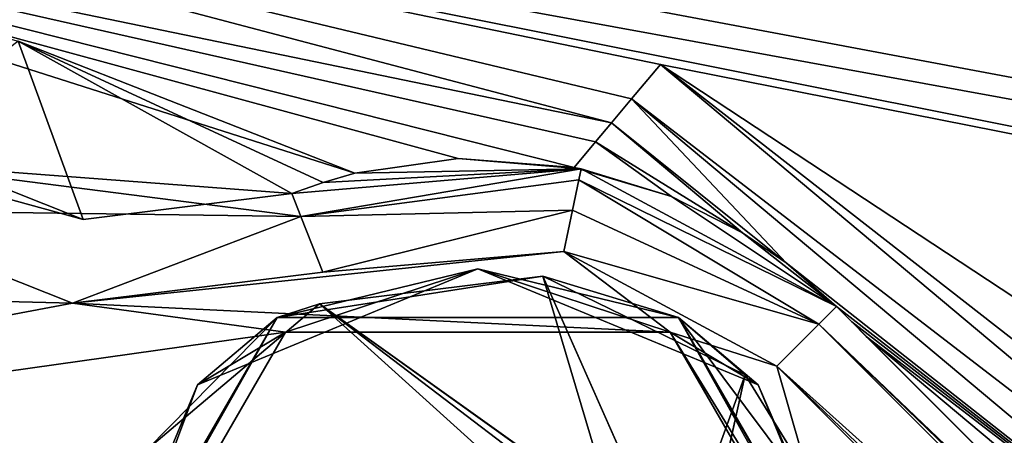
# Model space of a CAD drawing. Header units: metres. Extents: x -205 to 205, y -82 to 82.
# Tile 384 of 426: x 89.58 to 101.23, y 51.72 to 56.64. Entities that reach past the tile are written whole.
import ezdxf

# ---------------------------------------------------------------- set-up
doc = ezdxf.new("R2010")
doc.units = ezdxf.units.M
doc.layers.add('solid_PRT0003', color=7, linetype='CONTINUOUS')

msp = doc.modelspace()

# ---------------------------------------------------------------- linework, layer by layer
at = {"layer": 'solid_PRT0003'}
for points in [[(0, -75), (0, 75), (200, 75)], [(200, -75), (0, -75), (200, 75)], [(164.837662, 56.110996, 1.5), (179.536652, 59.144897, 1.5), (0, 75, 1.5)], [(155.12355, 47.959885, 1.5), (164.837662, 56.110996, 1.5), (0, 75, 1.5)], [(152.359421, 46.364033, 1.5), (155.12355, 47.959885, 1.5), (0, 75, 1.5)], [(82.463356, 59.144901, 1.5), (152.359421, 46.364033, 1.5), (0, 75, 1.5)], [(82.463356, 59.144901, 1.5), (149.216187, 45.809784, 1.5), (152.359421, 46.364033, 1.5)], [(82.463356, 59.144901, 1.5), (97.162331, 56.110996, 1.5), (149.216187, 45.809784, 1.5)], [(96.818748, 55.70153, 1.654846), (97.162331, 56.110996, 1.5), (82.463356, 59.144901, 1.5)], [(96.581566, 55.418869, 2.071429), (96.818748, 55.70153, 1.654846), (82.463356, 59.144901, 1.5)], [(82.724831, 58.280056, 2.071429), (96.581566, 55.418869, 2.071429), (82.463356, 59.144901, 1.5)], [(96.391777, 55.19268, 2.54747), (96.581566, 55.418869, 2.071429), (82.724831, 58.280056, 2.071429)], [(94.76635, 54.995449, 3.363718), (96.138611, 54.890972, 2.945816), (82.724831, 58.280056, 2.071429)], [(96.391777, 55.19268, 2.54747), (82.724831, 58.280056, 2.071429), (96.138611, 54.890972, 2.945816)], [(93.546638, 54.82132, 3.5), (94.76635, 54.995449, 3.363718), (82.724831, 58.280056, 2.071429)], [(89.562622, 56.385166, 3.5), (93.546638, 54.82132, 3.5), (82.724831, 58.280056, 2.071429)], [(90.332039, 54.273975, 3.5), (89.562622, 56.385166, 3.5), (88.021255, 55.192783, 3.5)], [(93.169243, 54.713871, 3.5), (93.546638, 54.82132, 3.5), (89.562622, 56.385166, 3.5)], [(93.169243, 54.713871, 3.5), (89.562622, 56.385166, 3.5), (92.799644, 54.581974, 3.5)], [(90.332039, 54.273975, 3.5), (92.799644, 54.581974, 3.5), (89.562622, 56.385166, 3.5)], [(96.818748, 55.70153, 1.654846), (106.87645, 47.959885, 1.5), (97.162331, 56.110996, 1.5)], [(97.162331, 56.110996, 1.5), (112.783806, 45.809784, 1.5), (149.216187, 45.809784, 1.5)], [(97.162331, 56.110996, 1.5), (109.640572, 46.364033, 1.5), (112.783806, 45.809784, 1.5)], [(97.162331, 56.110996, 1.5), (106.87645, 47.959885, 1.5), (109.640572, 46.364033, 1.5)], [(98.649109, 53.762775, 1.962343), (96.818748, 55.70153, 1.654846), (96.581566, 55.418869, 2.071429)], [(106.532867, 47.550419, 1.654846), (106.87645, 47.959885, 1.5), (96.818748, 55.70153, 1.654846)], [(106.532867, 47.550419, 1.654846), (96.818748, 55.70153, 1.654846), (98.649109, 53.762775, 1.962343)], [(98.133018, 54.11705, 2.071429), (96.581566, 55.418869, 2.071429), (96.391777, 55.19268, 2.54747)], [(98.133018, 54.11705, 2.071429), (98.649109, 53.762775, 1.962343), (96.581566, 55.418869, 2.071429)], [(87.848755, 54.956078, 13.207107), (90.332039, 54.273975, 12.5), (88.021255, 55.192783, 12.5)], [(88.021255, 55.192783, 3.5), (88.021255, 55.192783, 12.5), (90.332039, 54.273975, 12.5)], [(90.332039, 54.273975, 3.5), (88.021255, 55.192783, 3.5), (90.332039, 54.273975, 12.5)], [(97.289833, 54.545872, 2.437656), (96.391777, 55.19268, 2.54747), (96.138611, 54.890972, 2.945816)], [(97.289833, 54.545872, 2.437656), (98.133018, 54.11705, 2.071429), (96.391777, 55.19268, 2.54747)], [(96.221146, 54.87442, 12.5), (94.76635, 54.995449, 3.363718), (93.546638, 54.82132, 3.5)], [(96.221146, 54.87442, 12.5), (96.138611, 54.890972, 2.945816), (94.76635, 54.995449, 3.363718)], [(87.848755, 54.956078, 13.207107), (87.432297, 54.384617, 13.5), (92.907059, 54.309486, 13.207107)], [(87.848755, 54.956078, 13.207107), (92.907059, 54.309486, 13.207107), (92.799644, 54.581974, 12.5)], [(87.848755, 54.956078, 13.207107), (92.799644, 54.581974, 12.5), (90.332039, 54.273975, 12.5)], [(96.221146, 54.87442, 12.5), (93.169243, 54.713871, 3.5), (92.799644, 54.581974, 3.5)], [(92.799644, 54.581974, 12.5), (96.221146, 54.87442, 12.5), (92.799644, 54.581974, 3.5)], [(92.907059, 54.309486, 13.207107), (96.221146, 54.87442, 12.5), (92.799644, 54.581974, 12.5)], [(92.907059, 54.309486, 13.207107), (96.193878, 54.743248, 13), (96.221146, 54.87442, 12.5)], [(96.221146, 54.87442, 12.5), (93.546638, 54.82132, 3.5), (93.169243, 54.713871, 3.5)], [(96.221146, 54.87442, 12.5), (97.289833, 54.545872, 2.437656), (96.138611, 54.890972, 2.945816)], [(96.193878, 54.743248, 13), (99.242638, 53.242641, 12.5), (96.221146, 54.87442, 12.5)], [(96.221146, 54.87442, 12.5), (99.242638, 53.242641, 12.5), (97.289833, 54.545872, 2.437656)], [(92.907059, 54.309486, 13.207107), (96.119377, 54.384884, 13.366025), (96.193878, 54.743248, 13)], [(96.193878, 54.743248, 13), (96.119377, 54.384884, 13.366025), (99.035538, 53.035534, 13.207107)], [(96.193878, 54.743248, 13), (99.035538, 53.035534, 13.207107), (99.242638, 53.242641, 12.5)], [(90.332039, 54.273975, 3.5), (92.799644, 54.581974, 12.5), (92.799644, 54.581974, 3.5)], [(90.332039, 54.273975, 3.5), (90.332039, 54.273975, 12.5), (92.799644, 54.581974, 12.5)], [(97.289833, 54.545872, 2.437656), (99.242638, 53.242641, 12.5), (98.133018, 54.11705, 2.071429)], [(90.205307, 53.28204, 13.5), (87.432297, 54.384617, 13.5), (77.387886, 53.601444, 13.5)], [(92.907059, 54.309486, 13.207107), (87.432297, 54.384617, 13.5), (90.205307, 53.28204, 13.5)], [(92.907059, 54.309486, 13.207107), (90.205307, 53.28204, 13.5), (93.166542, 53.651711, 13.5)], [(92.907059, 54.309486, 13.207107), (93.166542, 53.651711, 13.5), (96.119377, 54.384884, 13.366025)], [(96.119377, 54.384884, 13.366025), (93.166542, 53.651711, 13.5), (96.017616, 53.895351, 13.5)], [(96.119377, 54.384884, 13.366025), (96.017616, 53.895351, 13.5), (99.035538, 53.035534, 13.207107)], [(99.242638, 53.242641, 12.5), (98.649109, 53.762775, 1.962343), (98.133018, 54.11705, 2.071429)], [(96.017616, 53.895351, 13.5), (93.166542, 53.651711, 13.5), (90.205307, 53.28204, 13.5)], [(97.274918, 52.940456, 13.5), (96.017616, 53.895351, 13.5), (90.205307, 53.28204, 13.5)], [(97.274918, 52.940456, 13.5), (98.535538, 52.535534, 13.5), (96.017616, 53.895351, 13.5)], [(99.035538, 53.035534, 13.207107), (96.017616, 53.895351, 13.5), (98.535538, 52.535534, 13.5)], [(91.682663, 52.317337, 13.558578), (95, 53.691422, 13.558578), (92.724739, 52.940262, 13.5)], [(91.682663, 52.317337, 13.558578), (92.624992, 53.113617, 13.7), (95, 53.691422, 13.558578)], [(95, 53.691422, 13.558578), (92.624992, 53.113617, 13.7), (97.374985, 53.113628, 13.7)], [(95, 53.691422, 13.558578), (97.274918, 52.940456, 13.5), (92.724739, 52.940262, 13.5)], [(95, 53.691422, 13.558578), (98.317337, 52.317337, 13.558578), (97.274918, 52.940456, 13.5)], [(95, 53.691422, 13.558578), (97.374985, 53.113628, 13.7), (98.317337, 52.317337, 13.558578)], [(106.532867, 47.550419, 1.654846), (98.649109, 53.762775, 1.962343), (99.242638, 53.242641, 1.989862)], [(99.242638, 53.242641, 12.5), (99.242638, 53.242641, 1.989862), (98.649109, 53.762775, 1.962343)], [(90.205307, 53.28204, 13.5), (77.387886, 53.601444, 13.5), (75.494141, 50.506695, 13.5)], [(95.76886, 53.602894, 17.260666), (97.374985, 53.113628, 17.098219), (92.624992, 53.113617, 17.098219)], [(93.125999, 53.273865, 17.260666), (95.76886, 53.602894, 17.260666), (92.624992, 53.113617, 17.098219)], [(96.610207, 50.782112, 18.393747), (95.76886, 53.602894, 17.260666), (93.125999, 53.273865, 17.260666)], [(95.76886, 53.602894, 17.260666), (98.160896, 52.433151, 17.260666), (97.374985, 53.113628, 17.098219)], [(97.320641, 50.101761, 18.339132), (98.160896, 52.433151, 17.260666), (95.76886, 53.602894, 17.260666)], [(97.234955, 50.290222, 18.335142), (95.76886, 53.602894, 17.260666), (96.610207, 50.782112, 18.393747)], [(97.320641, 50.101761, 18.339132), (95.76886, 53.602894, 17.260666), (97.234955, 50.290222, 18.335142)], [(92.724739, 52.940262, 13.5), (90.205307, 53.28204, 13.5), (75.494141, 50.506695, 13.5)], [(92.724739, 52.940262, 13.5), (97.274918, 52.940456, 13.5), (90.205307, 53.28204, 13.5)], [(91.093391, 51.552677, 17.260666), (93.125999, 53.273865, 17.260666), (92.624992, 53.113617, 17.098219)], [(95, 51.580647, 18.335138), (93.125999, 53.273865, 17.260666), (91.093391, 51.552677, 17.260666)], [(96.200874, 51.080048, 18.393747), (93.125999, 53.273865, 17.260666), (95.738251, 51.285534, 18.393747)], [(95, 51.580647, 18.335138), (95.738251, 51.285534, 18.393747), (93.125999, 53.273865, 17.260666)], [(96.610207, 50.782112, 18.393747), (93.125999, 53.273865, 17.260666), (96.200874, 51.080048, 18.393747)], [(99.035538, 53.035534, 13.207107), (108.520813, 43.964466, 12.5), (99.242638, 53.242641, 12.5)], [(99.423088, 53.062195, 2.029376), (106.532867, 47.550419, 1.654846), (99.242638, 53.242641, 1.989862)], [(108.520813, 43.964466, 12.5), (99.423088, 53.062195, 2.029376), (99.242638, 53.242641, 1.989862)], [(108.520813, 43.964466, 12.5), (99.242638, 53.242641, 1.989862), (99.242638, 53.242641, 12.5)], [(90.25, 49, 13.7), (90.25, 49, 17.098219), (92.624992, 53.113617, 17.098219)], [(91.093391, 51.552677, 17.260666), (92.624992, 53.113617, 17.098219), (90.25, 49, 17.098219)], [(92.624992, 53.113617, 13.7), (90.25, 49, 13.7), (92.624992, 53.113617, 17.098219)], [(90.308578, 49, 13.558578), (90.25, 49, 13.7), (92.624992, 53.113617, 13.7)], [(91.682663, 52.317337, 13.558578), (90.308578, 49, 13.558578), (92.624992, 53.113617, 13.7)], [(92.624992, 53.113617, 13.7), (92.624992, 53.113617, 17.098219), (97.374985, 53.113628, 17.098219)], [(97.374985, 53.113628, 13.7), (92.624992, 53.113617, 13.7), (97.374985, 53.113628, 17.098219)], [(97.374985, 53.113628, 13.7), (97.374985, 53.113628, 17.098219), (99.75, 49, 17.098219)], [(99.727951, 49, 17.189507), (99.75, 49, 17.098219), (97.374985, 53.113628, 17.098219)], [(99.75, 49, 13.7), (97.374985, 53.113628, 13.7), (99.75, 49, 17.098219)], [(99.666664, 49, 17.260666), (99.727951, 49, 17.189507), (97.374985, 53.113628, 17.098219)], [(99.485466, 50.287766, 17.260666), (99.666664, 49, 17.260666), (97.374985, 53.113628, 17.098219)], [(98.160896, 52.433151, 17.260666), (99.485466, 50.287766, 17.260666), (97.374985, 53.113628, 17.098219)], [(98.317337, 52.317337, 13.558578), (97.374985, 53.113628, 13.7), (99.75, 49, 13.7)], [(99.035538, 53.035534, 13.207107), (98.535538, 52.535534, 13.5), (108.411247, 43.656864, 13.20919)], [(99.035538, 53.035534, 13.207107), (108.555351, 43.914635, 12.646684), (108.520813, 43.964466, 12.5)], [(99.035538, 53.035534, 13.207107), (108.58783, 43.791592, 12.879613), (108.555351, 43.914635, 12.646684)], [(99.035538, 53.035534, 13.207107), (108.411247, 43.656864, 13.20919), (108.58783, 43.791592, 12.879613)], [(99.423088, 53.062195, 2.029376), (99.594872, 52.890408, 2.071429), (106.532867, 47.550419, 1.654846)], [(108.520813, 43.964466, 12.5), (99.594872, 52.890408, 2.071429), (99.423088, 53.062195, 2.029376)], [(92.724739, 52.940262, 13.5), (75.494141, 50.506695, 13.5), (90.449997, 49, 13.5)], [(91.682663, 52.317337, 13.558578), (92.724739, 52.940262, 13.5), (90.449997, 49, 13.5)], [(97.274918, 52.940456, 13.5), (99.550003, 49, 13.5), (98.535538, 52.535534, 13.5)], [(99.691422, 49, 13.558578), (99.550003, 49, 13.5), (97.274918, 52.940456, 13.5)], [(98.317337, 52.317337, 13.558578), (99.691422, 49, 13.558578), (97.274918, 52.940456, 13.5)], [(106.295685, 47.267757, 2.071429), (99.594872, 52.890408, 2.071429), (102.272202, 50.213081, 2.590601)], [(108.520813, 43.964466, 12.5), (102.272202, 50.213081, 2.590601), (99.594872, 52.890408, 2.071429)], [(106.532867, 47.550419, 1.654846), (99.594872, 52.890408, 2.071429), (106.295685, 47.267757, 2.071429)], [(99.550003, 49, 13.5), (107.571068, 43.5, 13.5), (98.535538, 52.535534, 13.5)], [(107.959007, 43.498569, 13.461928), (98.535538, 52.535534, 13.5), (107.571068, 43.5, 13.5)], [(107.959007, 43.498569, 13.461928), (108.411247, 43.656864, 13.20919), (98.535538, 52.535534, 13.5)], [(97.320641, 50.101761, 18.339132), (97.401779, 49.012154, 18.393747), (98.160896, 52.433151, 17.260666)], [(97.401779, 49.012154, 18.393747), (97.40181, 49, 18.393747), (98.160896, 52.433151, 17.260666)], [(97.40181, 49, 18.393747), (99.485466, 50.287766, 17.260666), (98.160896, 52.433151, 17.260666)], [(91.682663, 52.317337, 13.558578), (90.449997, 49, 13.5), (90.308578, 49, 13.558578)], [(98.317337, 52.317337, 13.558578), (99.75, 49, 13.7), (99.691422, 49, 13.558578)]]:
    msp.add_3dface(points, dxfattribs=at)

doc.saveas('drawing.dxf')
